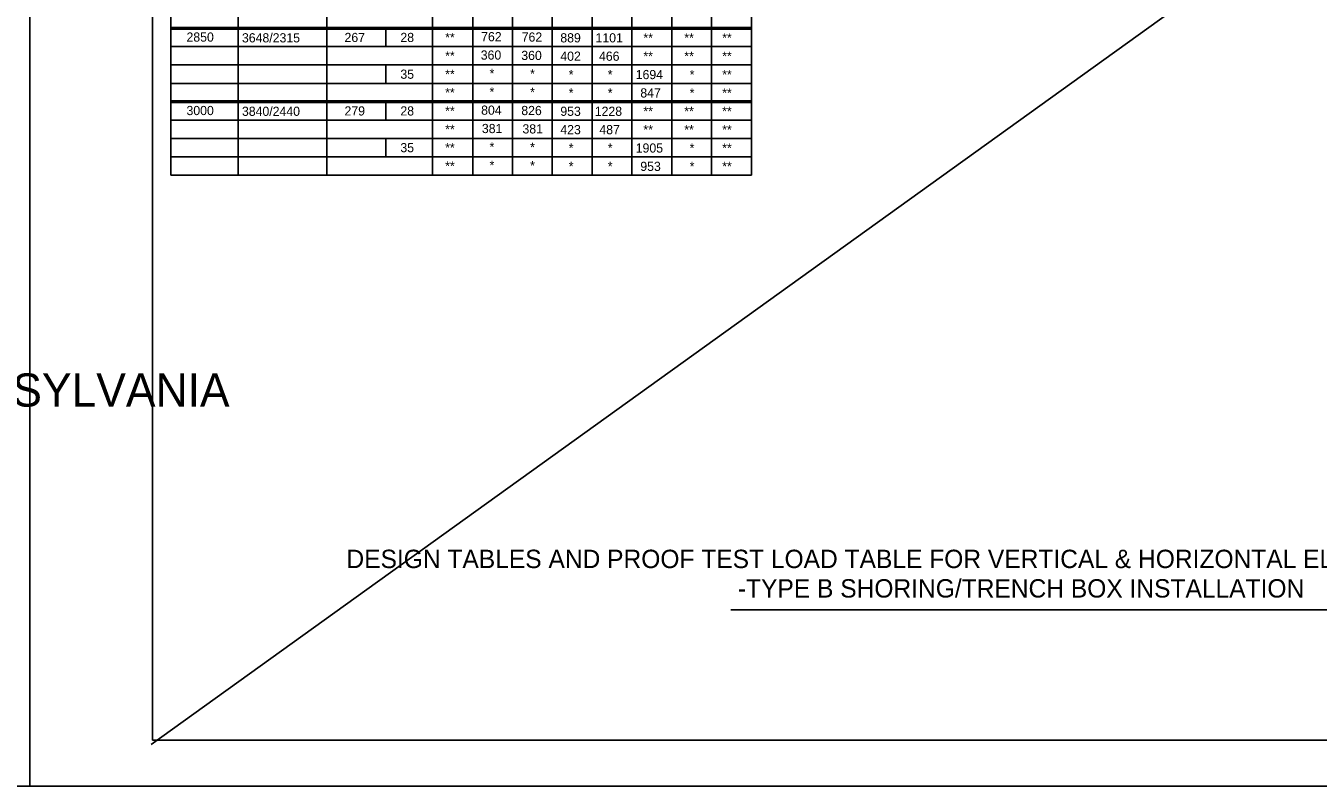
# Model space of a CAD drawing. Extents: x -22562 to -18409, y 3991 to 7171.
# Drawn here: x -21227.2 to -20805, y 3991.4 to 4239.8 of the extents above; entities that cross this region are included whole.
import ezdxf

# ---------------------------------------------------------------- set-up
doc = ezdxf.new("R2010")
doc.units = 0
for name, color, linetype in [('2', 7, 'Continuous'), ('Default', 7, 'Continuous'), ('PLT-BNDY', 7, 'Continuous')]:
    doc.layers.add(name, color=color, linetype=linetype)

msp = doc.modelspace()

# ---------------------------------------------------------------- linework, layer by layer
at = {"layer": '2'}
for p, q in [((-21185.85, 4006.37), (-21185.85, 4570.37)), ((-21179.85, 4553.87), (-21179.85, 4190.99)), ((-20990.1, 4553.87), (-20990.1, 4190.99)), ((-21094.35, 4546.12), (-21094.35, 4190.99)), ((-21157.85, 4540.37), (-21157.85, 4190.99)), ((-21128.85, 4540.37), (-21128.85, 4190.99)), ((-21081.22, 4540.37), (-21081.22, 4190.99)), ((-21068.22, 4540.37), (-21068.22, 4190.99)), ((-21055.22, 4540.37), (-21055.22, 4190.99)), ((-21042.22, 4540.37), (-21042.22, 4190.99)), ((-21029.22, 4540.37), (-21029.22, 4190.99)), ((-21016.22, 4540.37), (-21016.22, 4190.99)), ((-21003.22, 4540.37), (-21003.22, 4190.99)), ((-21179.85, 4239.24), (-20990.1, 4239.24)), ((-21179.85, 4238.74), (-20990.1, 4238.74)), ((-21109.6, 4238.74), (-21109.6, 4232.99)), ((-21179.85, 4232.99), (-20990.1, 4232.99)), ((-21179.85, 4226.99), (-20990.1, 4226.99)), ((-21109.6, 4226.99), (-21109.6, 4220.99)), ((-21179.85, 4220.99), (-20990.1, 4220.99)), ((-21179.85, 4215.24), (-20990.1, 4215.24)), ((-21179.85, 4214.74), (-20990.1, 4214.74)), ((-21109.6, 4214.99), (-21109.6, 4208.99)), ((-21179.85, 4208.99), (-20990.1, 4208.99)), ((-21179.85, 4202.99), (-20990.1, 4202.99)), ((-21109.6, 4202.74), (-21109.6, 4196.99)), ((-21179.85, 4196.99), (-20990.1, 4196.99)), ((-21179.85, 4190.99), (-20990.1, 4190.99)), ((-20996.85, 4048.99), (-20760.85, 4048.99)), ((-20399.85, 4006.37), (-21185.85, 4006.37))]:
    msp.add_line(p, q, dxfattribs=at)
at = {"layer": 'Default'}
msp.add_line((-21186.3, 4005.03), (-20394.86, 4573.8), dxfattribs=at)
at = {"layer": 'PLT-BNDY'}
for points in [[(-22066.85, 4585.37), (-21225.85, 4585.37), (-21225.85, 3991.37), (-22066.85, 3991.37)], [(-21225.85, 4585.37), (-20384.85, 4585.37), (-20384.85, 3991.37), (-21225.85, 3991.37)]]:
    msp.add_lwpolyline(points, close=True, dxfattribs=at)

# ---------------------------------------------------------------- texts
at = {"layer": '2'}
for s, height, p in [('2850', 3, (-21174.72, 4234.62)), ('3648/2315', 3, (-21156.6, 4234.37)), ('267', 3, (-21123.1, 4234.49)), ('28', 3, (-21104.85, 4234.49)), ('**', 3, (-21090.22, 4234.49)), ('762', 3, (-21078.47, 4234.74)), ('762', 3, (-21065.22, 4234.62)), ('889', 3, (-21052.6, 4234.37)), ('1101', 3, (-21041.1, 4234.37)), ('**', 3, (-21025.47, 4234.37)), ('**', 3, (-21012.1, 4234.37)), ('**', 3, (-20999.72, 4234.37)), ('**', 3, (-21090.22, 4228.49)), ('360', 3, (-21078.6, 4228.74)), ('360', 3, (-21065.35, 4228.62)), ('402', 3, (-21052.6, 4228.37)), ('466', 3, (-21039.97, 4228.37)), ('**', 3, (-21025.47, 4228.37)), ('**', 3, (-21012.1, 4228.37)), ('**', 3, (-20999.72, 4228.37)), ('35', 3, (-21104.85, 4222.49)), ('**', 3, (-21090.22, 4222.49)), ('*', 3, (-21075.72, 4222.74)), ('*', 3, (-21062.47, 4222.62)), ('*', 3, (-21049.85, 4222.37)), ('*', 3, (-21037.1, 4222.37)), ('1694', 3, (-21027.97, 4222.37)), ('*', 3, (-21010.35, 4222.37)), ('**', 3, (-20999.72, 4222.37)), ('**', 3, (-21090.22, 4216.49)), ('*', 3, (-21075.72, 4216.74)), ('*', 3, (-21062.47, 4216.62)), ('*', 3, (-21049.85, 4216.37)), ('*', 3, (-21037.1, 4216.37)), ('847', 3, (-21026.47, 4216.37)), ('*', 3, (-21010.35, 4216.37)), ('**', 3, (-20999.72, 4216.37)), ('3000', 3, (-21174.72, 4210.62)), ('3840/2440', 3, (-21156.6, 4210.37)), ('279', 3, (-21123.1, 4210.49)), ('28', 3, (-21104.85, 4210.49)), ('**', 3, (-21090.22, 4210.49)), ('804', 3, (-21078.47, 4210.74)), ('826', 3, (-21065.35, 4210.62)), ('953', 3, (-21052.6, 4210.37)), ('1228', 3, (-21041.35, 4210.37)), ('**', 3, (-21025.47, 4210.37)), ('**', 3, (-21012.1, 4210.37)), ('**', 3, (-20999.72, 4210.37)), ('**', 3, (-21090.22, 4204.49)), ('381', 3, (-21078.22, 4204.74)), ('381', 3, (-21064.97, 4204.62)), ('423', 3, (-21052.6, 4204.37)), ('487', 3, (-21039.85, 4204.37)), ('**', 3, (-21025.47, 4204.37)), ('**', 3, (-21012.1, 4204.37)), ('**', 3, (-20999.72, 4204.37)), ('35', 3, (-21104.85, 4198.49)), ('**', 3, (-21090.22, 4198.49)), ('*', 3, (-21075.72, 4198.74)), ('*', 3, (-21062.47, 4198.62)), ('*', 3, (-21049.85, 4198.37)), ('*', 3, (-21037.1, 4198.37)), ('1905', 3, (-21027.97, 4198.37)), ('*', 3, (-21010.35, 4198.37)), ('**', 3, (-20999.72, 4198.37)), ('**', 3, (-21090.22, 4192.49)), ('*', 3, (-21075.72, 4192.74)), ('*', 3, (-21062.47, 4192.62)), ('*', 3, (-21049.85, 4192.37)), ('*', 3, (-21037.1, 4192.37)), ('953', 3, (-21026.47, 4192.37)), ('*', 3, (-21010.35, 4192.37)), ('**', 3, (-20999.72, 4192.37)), ('COMMONWEALTH OF PENNSYLVANIA', 10.8525, (-21428.35, 4115.37)), ('DESIGN TABLES AND PROOF TEST LOAD TABLE FOR VERTICAL & HORIZONTAL ELLIPTICAL PIPES', 6, (-21122.47, 4062.62)), ('-TYPE B SHORING/TRENCH BOX INSTALLATION', 6, (-20994.6, 4052.99))]:
    msp.add_text(s, height=height, dxfattribs=at).set_placement(p)

doc.saveas('drawing.dxf')
